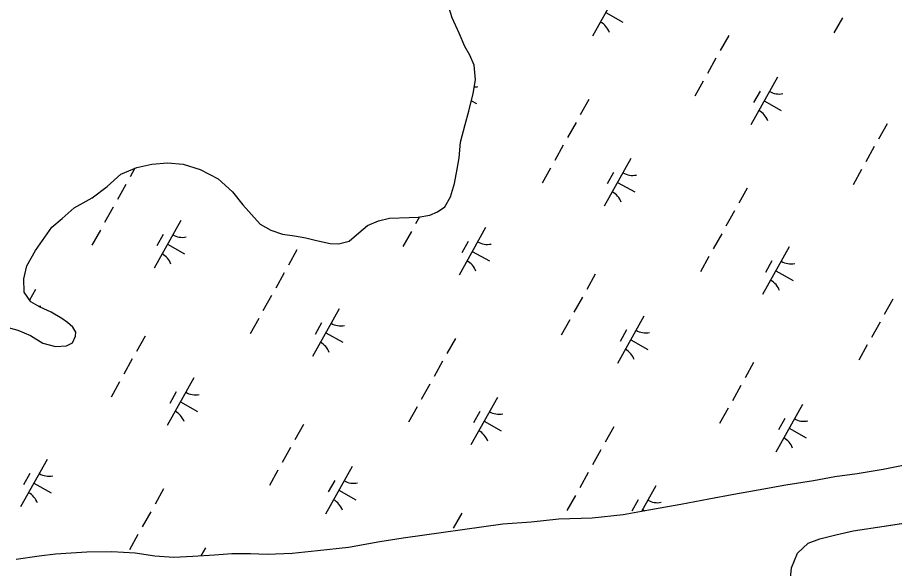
# Model space of a CAD drawing. Extents: x 3923531 to 3943530, y 207391 to 229799.
# Drawn here: x 3933393 to 3934197, y 223012 to 223518 of the extents above; entities that cross this region are included whole.
import ezdxf

# ---------------------------------------------------------------- set-up
doc = ezdxf.new("R2010")
doc.units = 0
doc.layers.add('V-TOPO-SHOR', color=7, linetype='Continuous')
doc.layers.add('V-WETL-SWMP', color=7, linetype='Continuous')

msp = doc.modelspace()

# ---------------------------------------------------------------- linework, layer by layer
at = {"layer": 'V-TOPO-SHOR'}
for points in [[(3933444.98, 223343.3), (3933461.62, 223352.47), (3933475.09, 223362.82), (3933487.75, 223373.96), (3933502.41, 223380.35), (3933516.29, 223383.17), (3933530.57, 223384.39), (3933544.86, 223383.24), (3933560.35, 223378.52), (3933577.03, 223369.84), (3933590.16, 223357.97), (3933599.71, 223346.1), (3933607.67, 223336.99), (3933615.63, 223328.28), (3933625.17, 223322.75), (3933635.89, 223319.21), (3933647, 223317.65), (3933657.32, 223315.7), (3933667.25, 223313.34), (3933679.56, 223310.6), (3933687.49, 223310.22), (3933697.01, 223312.63), (3933706.11, 223320.19), (3933714.03, 223326.96), (3933723.94, 223331.35), (3933734.25, 223333.76), (3933752.1, 223334.2), (3933760.43, 223334.62), (3933771.14, 223336.64), (3933778.27, 223339.43), (3933785, 223344.21), (3933790.14, 223353.35), (3933793.68, 223365.66), (3933796.02, 223378.76), (3933797.98, 223389.08), (3933799.13, 223403.36), (3933803.45, 223419.64), (3933806.99, 223431.95), (3933810.91, 223448.23), (3933812.86, 223460.54), (3933811.64, 223474.02), (3933807.64, 223483.14), (3933803.26, 223491.06), (3933798.07, 223503.34), (3933791.68, 223517.61), (3933786.88, 223532.28)], [(3933379.81, 223234.81), (3933393.31, 223230.88), (3933404.83, 223226.15), (3933416.35, 223219.04), (3933427.87, 223215.9), (3933437.79, 223216.71), (3933443.33, 223219.51), (3933446.09, 223225.47), (3933446.48, 223229.04), (3933443.69, 223233.79), (3933438.92, 223238.14), (3933433.75, 223241.7), (3933423.82, 223247.62), (3933413.89, 223251.96), (3933405.14, 223257.1), (3933399.17, 223265.81), (3933398.74, 223278.11), (3933401.48, 223290.02), (3933409.38, 223303.93), (3933424.4, 223325.39), (3933433.9, 223333.35), (3933444.98, 223343.3)], [(3934215.72, 223108.9), (3934186.77, 223103.26), (3934162.98, 223099.23), (3934142.35, 223096.4), (3934122.92, 223092.78), (3934097.54, 223088.74), (3934072.16, 223084.31), (3934049.95, 223080.28), (3934026.95, 223075.86), (3934001.17, 223071.03), (3933971.83, 223065.79), (3933948.43, 223061.76), (3933919.87, 223058.51), (3933889.33, 223057.63), (3933863.94, 223054.79), (3933838.16, 223053.13), (3933746.54, 223040.19), (3933725.12, 223036.96), (3933696.57, 223031.73), (3933668.01, 223028.48), (3933645.01, 223026.03), (3933622, 223025.18), (3933606.52, 223025.93), (3933589.46, 223025.88), (3933573.59, 223024.65), (3933553.76, 223023.41), (3933536.31, 223022.57), (3933518.84, 223023.71), (3933500.98, 223026.44), (3933479.56, 223027.57), (3933456.54, 223027.51), (3933427.98, 223025.45), (3933412.91, 223023.82), (3933391.89, 223020.59)], [(3934101.48, 223000.32), (3934102.63, 223013.02), (3934108.15, 223026.52), (3934118.04, 223035.67), (3934128.74, 223039.67), (3934143.42, 223043.28), (3934159.28, 223046.89), (3934187.83, 223051.33), (3934276.27, 223065.06)]]:
    msp.add_lwpolyline(points, dxfattribs=at)
at = {"layer": 'V-WETL-SWMP'}
for p, q in [((3933944.63, 223544.19), (3933920.25, 223500.54)), ((3933932.44, 223522.36), (3933948.15, 223513.59)), ((3934149.38, 223517.61), (3934141.58, 223503.65)), ((3934045.17, 223501.43), (3934037.37, 223487.46)), ((3934033.46, 223480.48), (3934025.66, 223466.51)), ((3934089.85, 223463.06), (3934065.46, 223419.41)), ((3934021.76, 223459.53), (3934013.96, 223445.56)), ((3934073.85, 223450.24), (3934067.99, 223439.76)), ((3933809.27, 223441.44), (3933813.75, 223438.94)), ((3933916.89, 223442.51), (3933909.09, 223428.54)), ((3934077.65, 223441.24), (3934093.37, 223432.46)), ((3933905.19, 223421.56), (3933897.38, 223407.59)), ((3934190.38, 223420.31), (3934182.58, 223406.34)), ((3933893.48, 223400.61), (3933885.68, 223386.64)), ((3934178.68, 223399.35), (3934170.87, 223385.39)), ((3933955.44, 223388.42), (3933931.06, 223344.77)), ((3933500.68, 223379.59), (3933496.27, 223371.71)), ((3933881.78, 223379.65), (3933873.97, 223365.69)), ((3933939.44, 223375.59), (3933933.59, 223365.12)), ((3934166.97, 223378.4), (3934159.17, 223364.43)), ((3933492.37, 223364.72), (3933484.56, 223350.75)), ((3933943.25, 223366.59), (3933958.96, 223357.81)), ((3934062.11, 223361.39), (3934054.3, 223347.42)), ((3933480.66, 223343.77), (3933472.86, 223329.8)), ((3934050.4, 223340.43), (3934042.6, 223326.47)), ((3933542.62, 223331.58), (3933518.24, 223287.93)), ((3933761.57, 223334.84), (3933758.05, 223328.55)), ((3933822.24, 223325.1), (3933797.86, 223281.45)), ((3933468.96, 223322.82), (3933461.15, 223308.85)), ((3933526.62, 223318.76), (3933520.77, 223308.28)), ((3933754.15, 223321.57), (3933746.35, 223307.6)), ((3934038.7, 223319.48), (3934030.89, 223305.51)), ((3933530.43, 223309.76), (3933546.14, 223300.98)), ((3933806.24, 223312.28), (3933800.39, 223301.8)), ((3934100.66, 223307.29), (3934076.27, 223263.64)), ((3933649.29, 223304.55), (3933641.48, 223290.58)), ((3933810.05, 223303.28), (3933825.76, 223294.5)), ((3934026.99, 223298.53), (3934019.19, 223284.56)), ((3934084.65, 223294.47), (3934078.8, 223283.99)), ((3933637.58, 223283.6), (3933629.78, 223269.63)), ((3934088.46, 223285.47), (3934104.18, 223276.69)), ((3933922.78, 223282.35), (3933914.97, 223268.38)), ((3933409.42, 223268.27), (3933404.06, 223258.67)), ((3933625.88, 223262.65), (3933618.07, 223248.68)), ((3933911.07, 223261.39), (3933903.27, 223247.43)), ((3934195.61, 223259.31), (3934187.81, 223245.34)), ((3933687.84, 223250.46), (3933663.45, 223206.81)), ((3933967.45, 223243.98), (3933943.07, 223200.33)), ((3933614.17, 223241.69), (3933606.37, 223227.73)), ((3933671.83, 223237.63), (3933665.98, 223227.16)), ((3933899.37, 223240.44), (3933891.56, 223226.47)), ((3934183.91, 223238.36), (3934176.11, 223224.39)), ((3933675.64, 223228.63), (3933691.36, 223219.85)), ((3933951.45, 223231.16), (3933945.6, 223220.68)), ((3933509.96, 223225.51), (3933502.15, 223211.54)), ((3933794.5, 223223.43), (3933786.7, 223209.46)), ((3933955.26, 223222.16), (3933970.98, 223213.38)), ((3934172.2, 223217.41), (3934164.4, 223203.44)), ((3933498.25, 223204.56), (3933490.45, 223190.59)), ((3933782.79, 223202.47), (3933774.99, 223188.51)), ((3934067.99, 223201.22), (3934060.19, 223187.25)), ((3933554.63, 223187.14), (3933530.25, 223143.49)), ((3933486.55, 223183.61), (3933478.74, 223169.64)), ((3933771.09, 223181.52), (3933763.29, 223167.55)), ((3934056.29, 223180.27), (3934048.48, 223166.3)), ((3933538.63, 223174.32), (3933532.78, 223163.84)), ((3933542.44, 223165.32), (3933558.16, 223156.54)), ((3933833.05, 223169.33), (3933808.66, 223125.68)), ((3934112.67, 223162.86), (3934088.28, 223119.21)), ((3933759.38, 223160.57), (3933751.58, 223146.6)), ((3933817.05, 223156.51), (3933811.19, 223146.03)), ((3934044.58, 223159.32), (3934036.78, 223145.35)), ((3933820.86, 223147.51), (3933836.57, 223138.73)), ((3934096.67, 223150.03), (3934090.81, 223139.56)), ((3933655.17, 223144.39), (3933647.37, 223130.42)), ((3933939.71, 223142.3), (3933931.91, 223128.33)), ((3934100.48, 223141.03), (3934116.19, 223132.25)), ((3933643.47, 223123.43), (3933635.66, 223109.47)), ((3933928.01, 223121.35), (3933920.2, 223107.38)), ((3933420.23, 223112.5), (3933395.84, 223068.85)), ((3933699.85, 223106.02), (3933675.46, 223062.37)), ((3933404.23, 223099.67), (3933398.37, 223089.2)), ((3933631.76, 223102.48), (3933623.96, 223088.51)), ((3933916.3, 223100.4), (3933908.5, 223086.43)), ((3933408.04, 223090.67), (3933423.75, 223081.89)), ((3933683.85, 223093.2), (3933677.99, 223082.72)), ((3933526.89, 223085.47), (3933519.09, 223071.5)), ((3933687.66, 223084.2), (3933703.37, 223075.42)), ((3933978.26, 223088.21), (3933965.09, 223064.63)), ((3933904.6, 223079.45), (3933896.79, 223065.48)), ((3933962.26, 223075.38), (3933956.41, 223064.91)), ((3933966.07, 223066.38), (3933968.24, 223065.17)), ((3933515.19, 223064.51), (3933507.38, 223050.55)), ((3933800.38, 223063.26), (3933792.58, 223049.29)), ((3934187.83, 223051.33), (3934276.27, 223065.06)), ((3934159.28, 223046.89), (3934187.83, 223051.33)), ((3933503.48, 223043.56), (3933495.68, 223029.59)), ((3934128.75, 223039.67), (3934143.42, 223043.28)), ((3934143.42, 223043.28), (3934159.28, 223046.89)), ((3934108.15, 223026.52), (3934118.04, 223035.67)), ((3934118.04, 223035.67), (3934128.75, 223039.67)), ((3933565.44, 223031.37), (3933561.26, 223023.88)), ((3934102.63, 223013.02), (3934108.15, 223026.52)), ((3934101.47, 223000.32), (3934102.63, 223013.02))]:
    msp.add_line(p, q, dxfattribs=at)
for points in [[(3933791.68, 223517.61), (3933786.88, 223532.28)], [(3933379.81, 223234.81), (3933393.31, 223230.88), (3933404.83, 223226.15), (3933416.35, 223219.04), (3933427.87, 223215.9), (3933437.79, 223216.71), (3933443.33, 223219.51), (3933446.09, 223225.47), (3933446.48, 223229.04), (3933443.69, 223233.79), (3933438.92, 223238.14), (3933433.75, 223241.7), (3933423.82, 223247.62), (3933413.89, 223251.96), (3933405.14, 223257.1), (3933399.17, 223265.81), (3933398.74, 223278.11), (3933401.48, 223290.02), (3933409.38, 223303.93), (3933424.4, 223325.39), (3933433.9, 223333.35), (3933444.98, 223343.3), (3933461.62, 223352.47), (3933475.09, 223362.82), (3933487.75, 223373.96), (3933502.42, 223380.35), (3933516.29, 223383.17), (3933530.57, 223384.4), (3933544.86, 223383.24), (3933560.35, 223378.52), (3933577.03, 223369.84), (3933590.16, 223357.97), (3933599.71, 223346.1), (3933607.67, 223336.99), (3933615.63, 223328.28), (3933625.17, 223322.75), (3933635.89, 223319.21), (3933647, 223317.65), (3933657.32, 223315.7), (3933667.25, 223313.34), (3933679.56, 223310.6), (3933687.49, 223310.23), (3933697.01, 223312.63), (3933706.11, 223320.19), (3933714.03, 223326.96), (3933723.94, 223331.35), (3933734.25, 223333.76), (3933752.1, 223334.2), (3933760.43, 223334.62), (3933771.14, 223336.64), (3933778.27, 223339.43), (3933785, 223344.21), (3933790.14, 223353.35), (3933793.68, 223365.66), (3933796.02, 223378.76), (3933797.98, 223389.08), (3933799.13, 223403.36), (3933803.45, 223419.64), (3933806.99, 223431.95), (3933810.91, 223448.23), (3933812.86, 223460.54), (3933811.64, 223474.02), (3933807.64, 223483.14), (3933803.26, 223491.06), (3933798.07, 223503.35), (3933791.68, 223517.61)], [(3934215.72, 223108.9), (3934186.77, 223103.26), (3934162.98, 223099.23), (3934142.35, 223096.4), (3934122.92, 223092.78), (3934097.54, 223088.74), (3934072.16, 223084.31), (3934049.95, 223080.28), (3934026.95, 223075.86), (3934001.18, 223071.03), (3933971.83, 223065.79), (3933948.43, 223061.76), (3933919.87, 223058.51), (3933889.33, 223057.63), (3933863.94, 223054.79), (3933838.16, 223053.13), (3933746.54, 223040.19), (3933725.12, 223036.96), (3933696.57, 223031.73), (3933668.01, 223028.47), (3933645.01, 223026.03), (3933622, 223025.18), (3933606.52, 223025.93), (3933589.46, 223025.88), (3933573.59, 223024.65), (3933553.76, 223023.41), (3933536.3, 223022.57), (3933518.84, 223023.71), (3933500.98, 223026.44), (3933479.55, 223027.57), (3933456.54, 223027.51), (3933427.98, 223025.45), (3933412.91, 223023.82), (3933391.89, 223020.59)]]:
    msp.add_lwpolyline(points, dxfattribs=at)
for centre, start, end in [((3933919.18, 223498.13), 20.03808, 61.58174), ((3933811.71, 223471.71), 270.41204, 281.58174), ((3934091.33, 223465.24), 240.03808, 281.58174), ((3934064.39, 223417.01), 20.03808, 61.58174), ((3933956.93, 223390.59), 240.03808, 281.58174), ((3933929.98, 223342.36), 20.03808, 61.58174), ((3933544.11, 223333.75), 240.03808, 281.58174), ((3933823.73, 223327.28), 240.03808, 281.58174), ((3933517.17, 223285.53), 20.03808, 61.58174), ((3933796.78, 223279.05), 20.03808, 61.58174), ((3934102.14, 223309.47), 240.03808, 281.58174), ((3934075.2, 223261.24), 20.03808, 61.58174), ((3933410.91, 223270.44), 274.62908, 281.58174), ((3933689.32, 223252.63), 240.03808, 281.58174), ((3933968.94, 223246.15), 240.03808, 281.58174), ((3933662.38, 223204.4), 20.03808, 61.58174), ((3933942, 223197.93), 20.03808, 61.58174), ((3933556.12, 223189.32), 240.03808, 281.58174), ((3933529.18, 223141.09), 20.03808, 61.58174), ((3933834.53, 223171.51), 240.03808, 281.58174), ((3934114.15, 223165.03), 240.03808, 281.58174), ((3933807.59, 223123.28), 20.03808, 61.58174), ((3934087.21, 223116.8), 20.03808, 61.58174), ((3933421.72, 223114.67), 240.03808, 281.58174), ((3933701.33, 223108.19), 240.03808, 281.58174), ((3933394.77, 223066.44), 20.03808, 61.58174), ((3933674.39, 223059.97), 20.03808, 61.58174), ((3933979.75, 223090.38), 240.03808, 281.58174)]:
    msp.add_arc(centre, 17.62, start, end, dxfattribs=at)

doc.saveas('drawing.dxf')
